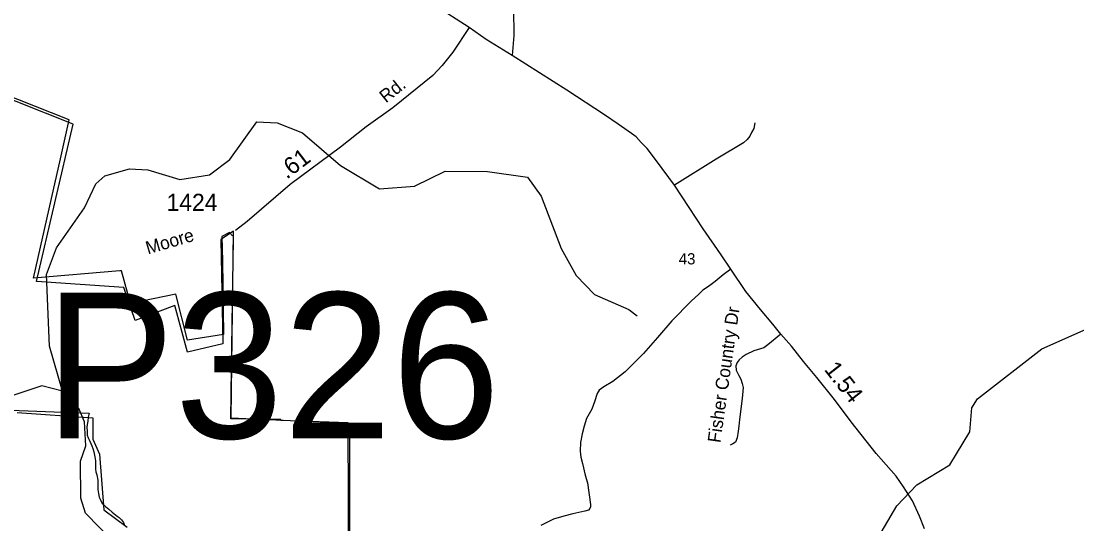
# Model space of a CAD drawing. Extents: x 2220236 to 2384410, y 720751 to 894131.
# Drawn here: x 2314848 to 2322567, y 838908 to 842586 of the extents above; entities that cross this region are included whole.
import ezdxf

# ---------------------------------------------------------------- set-up
doc = ezdxf.new("R2010")
doc.units = 0
for name, color, linetype in [('Exist Boundary Political City Limit New', 7, 'Continuous'), ('Exist Boundary Political City Limit New InsideOut', 7, 'Continuous'), ('Exist Hydrographic Creek Single Shore', 7, 'Continuous'), ('Exist Hydrographic Misc Water Feature', 7, 'Continuous'), ('Exist Road Non-System Type 51', 7, 'Continuous'), ('Exist Road Non-System Type 51 Label', 7, 'Continuous'), ('Exist Road Primary NC Attributed', 7, 'Continuous'), ('Exist Road Primary NC Label', 7, 'Continuous'), ('Exist Road Primary NC Service Mileage Hundredths English Label', 7, 'Continuous'), ('Exist Road Secondary Mileage Hundredths English Label', 7, 'Continuous'), ('Exist Road Secondary Structure Pipe Number Label', 7, 'Continuous'), ('Exist Road Secondary Type 51 Attributed', 7, 'Continuous'), ('Exist Road Secondary Type 51 Label', 7, 'Continuous'), ('Exist Road Secondary Type 51 Number Label', 7, 'Continuous'), ('Map Preparation Boundary City Limit Buffer Line', 7, 'Continuous')]:
    doc.layers.add(name, color=color, linetype=linetype)

msp = doc.modelspace()

# ---------------------------------------------------------------- linework, layer by layer
at = {"layer": 'Exist Boundary Political City Limit New'}
for points in [[(2317243.2, 838476.1), (2317242, 839058.9), (2317240.5, 839646.5), (2316746.2, 839663.6), (2316746.5, 839670.4), (2316382.8, 839677.7), (2316387.5, 840041.5), (2316388, 840079.4), (2316389.8, 840197.4), (2316396.8, 840705.9), (2316398, 840803.1), (2316401, 841020.3), (2316394.8, 841015.6), (2316373, 841039.5), (2316317, 841010.4), (2316319.5, 840830.9), (2316327, 840292.9), (2316066, 840252.9), (2315979.5, 840588.9), (2315648, 840520.4), (2315582.5, 840759.5), (2315570.2, 840758.5), (2314939.5, 840706.3), (2315070.2, 841289), (2315135.2, 841577.6), (2315199.5, 841863.9), (2314330.2, 842206.6)], [(2313684.2, 839782.3), (2315345, 839717.5), (2315338, 839689.2), (2315335, 839659.2), (2315331.2, 839635.2), (2315330, 839611.9), (2315331, 839585.9), (2315331.8, 839555.9), (2315339, 839537.5), (2315350.5, 839514.2), (2315357, 839495.1), (2315365.2, 839480.2), (2315373.8, 839459.9), (2315380.5, 839435), (2315387, 839398.2), (2315392.2, 839369), (2315391.8, 839340.6), (2315393.2, 839309.3), (2315395, 839288.9), (2315401.8, 839265.7), (2315408.5, 839228.8), (2315409.8, 839207.2), (2315410.5, 839184.8), (2315409.2, 839158.4), (2315413, 839129.1), (2315420.2, 839104.3), (2315426.5, 839089.1), (2315433.5, 839072.7), (2315443.5, 839055.1), (2315466.5, 839036.3), (2315489.8, 839016.3), (2315514.5, 838994.7), (2315538.5, 838975.1), (2315551.8, 838963.9), (2315564.2, 838953.9), (2315581.2, 838938.8), (2315595.8, 838917.1), (2315604, 838895.1)]]:
    msp.add_lwpolyline(points, dxfattribs=at)
at = {"layer": 'Exist Boundary Political City Limit New InsideOut'}
for points in [[(2317241.5, 837716.6), (2317252.5, 838980.9), (2317252.5, 839642.2), (2316384.6, 839680.6), (2316401, 841049.4), (2316307.7, 840989), (2316324.1, 840224.9), (2316066, 840164.4), (2315972.6, 840505.2), (2315681.4, 840395.3), (2315599, 840637.1), (2314961.8, 840681.1), (2315228.2, 841831.1), (2312322.4, 842991)], [(2314818.5, 839722.5), (2315371.6, 839684), (2315371.6, 839527.3), (2315421.1, 839417.4), (2315454, 839010.6), (2315624.3, 838884.2)]]:
    msp.add_lwpolyline(points, dxfattribs=at)
at = {"layer": 'Exist Hydrographic Creek Single Shore'}
for points in [[(2315151.5, 839877.9), (2315000.4, 839917.7), (2314477.5, 839745.3)], [(2315521.4, 838780.4), (2315318.4, 838985.4), (2315284.4, 839095.6), (2315281.5, 839368), (2315322.3, 839477.9), (2315311.5, 839654.7), (2315269.4, 839751.4), (2315151.5, 839877.9)]]:
    msp.add_lwpolyline(points, dxfattribs=at)
at = {"layer": 'Exist Hydrographic Misc Water Feature'}
for points in [[(2315151.5, 839877.9), (2315056.4, 840208.8), (2315033.4, 840733), (2315106.4, 840926.3), (2315311.4, 841220.2), (2315393.5, 841394.3), (2315459.5, 841452.8), (2315641.4, 841506.2), (2315775.5, 841498.5), (2316009.5, 841426), (2316225.4, 841461.1), (2316374.5, 841572.3), (2316571.5, 841849.4), (2316721.4, 841842.5), (2316905.5, 841767.9), (2317182.4, 841529.8), (2317467.4, 841357.7), (2317725.6, 841378.2), (2317949.5, 841489), (2318257.5, 841485.2), (2318549.5, 841444.7), (2318651.6, 841304.4), (2318796.6, 840923.1), (2318907.5, 840724.2), (2319041.6, 840585.2), (2319292.6, 840477.4), (2319351.4, 840430.6)], [(2317507.6, 834536), (2317596.6, 834821.8), (2318032.6, 835292.6), (2318170.6, 835642.9), (2318181.6, 836135.7), (2318280.5, 836244.7), (2318479.6, 836338.2), (2318921.4, 836835), (2319368.5, 837290.3), (2319540.5, 837573), (2319640.6, 837632.8), (2320071.6, 837814.6), (2320268.7, 838016.3), (2320351.5, 838114.9), (2320732.5, 838311), (2320979.6, 838580.4), (2321249.7, 839041.1), (2321397.7, 839194.9), (2321637.6, 839339.2), (2321784.6, 839581.6), (2321799.6, 839756.2), (2321840.6, 839823.5), (2322311.6, 840187.4), (2322634.6, 840331.9)]]:
    msp.add_lwpolyline(points, dxfattribs=at)
at = {"layer": 'Exist Road Non-System Type 51'}
for points in [[(2318547.6, 845584.7), (2318546.1, 845568.2), (2318554.8, 845484.2), (2318554.2, 845391.6), (2318562.3, 845280), (2318563.2, 845074.4), (2318574.2, 844982.6), (2318576.9, 844914.7), (2318577.7, 844646.7), (2318546.1, 844240.6), (2318534.3, 844050.5), (2318475.4, 843388.2), (2318466.9, 843244.2), (2318460.5, 843108.1), (2318449.1, 842676.2), (2318451.2, 842480.2), (2318439.6, 842333.8)], [(2320212.5, 841842.1), (2320206.3, 841801.3), (2320188, 841770.7), (2320175.8, 841744.2), (2320155.4, 841719.7), (2320128.9, 841695.2), (2319929.1, 841576.9), (2319625.2, 841385.1)], [(2320036.1, 840770.3), (2319980.4, 840729.5), (2319921.9, 840681.9), (2319874.3, 840645.2), (2319833.6, 840616.6), (2319802.3, 840589.4), (2319746.6, 840537.7), (2319606.6, 840393.5), (2319501.9, 840271.1), (2319398.6, 840154.2), (2319265.4, 840020.9), (2319174.6, 839948.8), (2319109.4, 839910), (2319074.7, 839885.5), (2319060.5, 839861), (2319040.1, 839799.8), (2319021.7, 839746.8), (2319001.3, 839712.1), (2318980.9, 839679.5), (2318964.6, 839622.3), (2318950.4, 839567.2), (2318938.1, 839504), (2318936.1, 839440.8), (2318940.2, 839395.9), (2318952.7, 839349), (2318971.6, 839265.1), (2318988.3, 839207.4), (2319012, 839049.7), (2319012.1, 839033.7), (2319006.3, 839021.6), (2318996.4, 839009.4), (2318968.6, 839001.1), (2318882.7, 838982.1), (2318817, 838965.4), (2318741.3, 838942.7), (2318647.8, 838895.7)], [(2320403.1, 840297), (2320306.6, 840216.7), (2320278, 840196.3), (2320204.6, 840173.2), (2320148.9, 840147.4), (2320119, 840128.3), (2320097.3, 840107.9), (2320083.7, 840087.5), (2320072.8, 840064.4), (2320076.9, 840033.1), (2320095.9, 839992.3), (2320110.9, 839966.5), (2320120.4, 839935.2), (2320127.2, 839905.2), (2320120.4, 839825), (2320100, 839671.3), (2320094.5, 839623.7), (2320090, 839586.8), (2320083.6, 839536.5), (2320070.7, 839506.8), (2320052.8, 839494.6), (2320032.8, 839484.4)]]:
    msp.add_lwpolyline(points, dxfattribs=at)
at = {"layer": 'Exist Road Primary NC Attributed'}
for points in [[(2318124.3, 842538.8), (2317872.1, 842700.6)], [(2321452.8, 838871.9), (2321415.8, 838963.6), (2321364.5, 839075.5), (2321299.6, 839178.1), (2321244.7, 839257.5), (2321100.4, 839423.8), (2320916.9, 839655), (2320795, 839818.5), (2320665.2, 839979.1), (2320567.9, 840095.9), (2320481, 840207), (2320403.1, 840297), (2320345.3, 840369.5), (2320254.9, 840475.2), (2320146.2, 840608.5), (2320036.1, 840770.3), (2319961.9, 840883.1), (2319835.3, 841066.8), (2319731.3, 841221.9), (2319625.2, 841385.1), (2319493.7, 841564.6), (2319424.4, 841654.4), (2319381.3, 841698.6), (2319344.9, 841738.1), (2319310.2, 841764.6), (2319212.4, 841831.9), (2319114.5, 841899.2), (2318838.2, 842080.8), (2318439.6, 842333.8), (2318247.9, 842452.1), (2318124.3, 842538.8)]]:
    msp.add_lwpolyline(points, dxfattribs=at)
at = {"layer": 'Exist Road Secondary Type 51 Attributed'}
msp.add_lwpolyline([(2318123.7, 842538.5), (2318004.3, 842357.6), (2317927.4, 842260.1), (2317857.4, 842188.2), (2317565.7, 841952.4), (2317371.2, 841813.5), (2317183.6, 841664.6), (2316816.6, 841391.2), (2316501.7, 841120.6), (2316416.1, 841053.2)], dxfattribs=at)
at = {"layer": 'Map Preparation Boundary City Limit Buffer Line'}
for points in [[(2317243.2, 838476.1), (2317242, 839058.9), (2317240.5, 839646.5), (2316746.2, 839663.6), (2316746.5, 839670.4), (2316382.8, 839677.7), (2316387.5, 840041.5), (2316388, 840079.4), (2316389.8, 840197.4), (2316396.8, 840705.9), (2316398, 840803.1), (2316401, 841020.3), (2316394.8, 841015.6), (2316373, 841039.5), (2316317, 841010.4), (2316319.5, 840830.9), (2316327, 840292.9), (2316066, 840252.9), (2315979.5, 840588.9), (2315648, 840520.4), (2315582.5, 840759.5), (2315570.2, 840758.5), (2314939.5, 840706.3), (2315070.2, 841289), (2315135.2, 841577.6), (2315199.5, 841863.9), (2314330.2, 842206.6)], [(2313684.2, 839782.3), (2315345, 839717.5), (2315338, 839689.2), (2315335, 839659.2), (2315331.2, 839635.2), (2315330, 839611.9), (2315331, 839585.9), (2315331.8, 839555.9), (2315339, 839537.5), (2315350.5, 839514.2), (2315357, 839495.1), (2315365.2, 839480.2), (2315373.8, 839459.9), (2315380.5, 839435), (2315387, 839398.2), (2315392.2, 839369), (2315391.8, 839340.6), (2315393.2, 839309.3), (2315395, 839288.9), (2315401.8, 839265.7), (2315408.5, 839228.8), (2315409.8, 839207.2), (2315410.5, 839184.8), (2315409.2, 839158.4), (2315413, 839129.1), (2315420.2, 839104.3), (2315426.5, 839089.1), (2315433.5, 839072.7), (2315443.5, 839055.1), (2315466.5, 839036.3), (2315489.8, 839016.3), (2315514.5, 838994.7), (2315538.5, 838975.1), (2315551.8, 838963.9), (2315564.2, 838953.9), (2315581.2, 838938.8), (2315595.8, 838917.1), (2315604, 838895.1)]]:
    msp.add_lwpolyline(points, dxfattribs=at)

# ---------------------------------------------------------------- texts
at = {"layer": 'Exist Road Non-System Type 51 Label'}
msp.add_text('Fisher Country Dr', height=95, rotation=81.87339, dxfattribs=at).set_placement((2319960.3, 839496.9))
at = {"layer": 'Exist Road Primary NC Label'}
msp.add_text('43', height=82.02, dxfattribs=at).set_placement((2319656.2, 840806.1))
at = {"layer": 'Exist Road Primary NC Service Mileage Hundredths English Label'}
msp.add_text('1.54', height=125, rotation=308.03102, dxfattribs=at).set_placement((2320714.8, 840036.4))
at = {"layer": 'Exist Road Secondary Mileage Hundredths English Label'}
msp.add_text('.61', height=125, rotation=37.11416, dxfattribs=at).set_placement((2316790.2, 841425.2))
at = {"layer": 'Exist Road Secondary Structure Pipe Number Label'}
msp.add_text('P326', height=1066.27, dxfattribs=at).set_placement((2315020.4, 839533.6))
at = {"layer": 'Exist Road Secondary Type 51 Label'}
for s, rotation, p in [('Rd.', 38.46177, (2317515.1, 841983.1)), ('Moore', 16.44339, (2315775.2, 840878.4))]:
    msp.add_text(s, height=95, rotation=rotation, dxfattribs=at).set_placement(p)
at = {"layer": 'Exist Road Secondary Type 51 Number Label'}
msp.add_text('1424', height=125, dxfattribs=at).set_placement((2315911.8, 841197.6))

doc.saveas('drawing.dxf')
